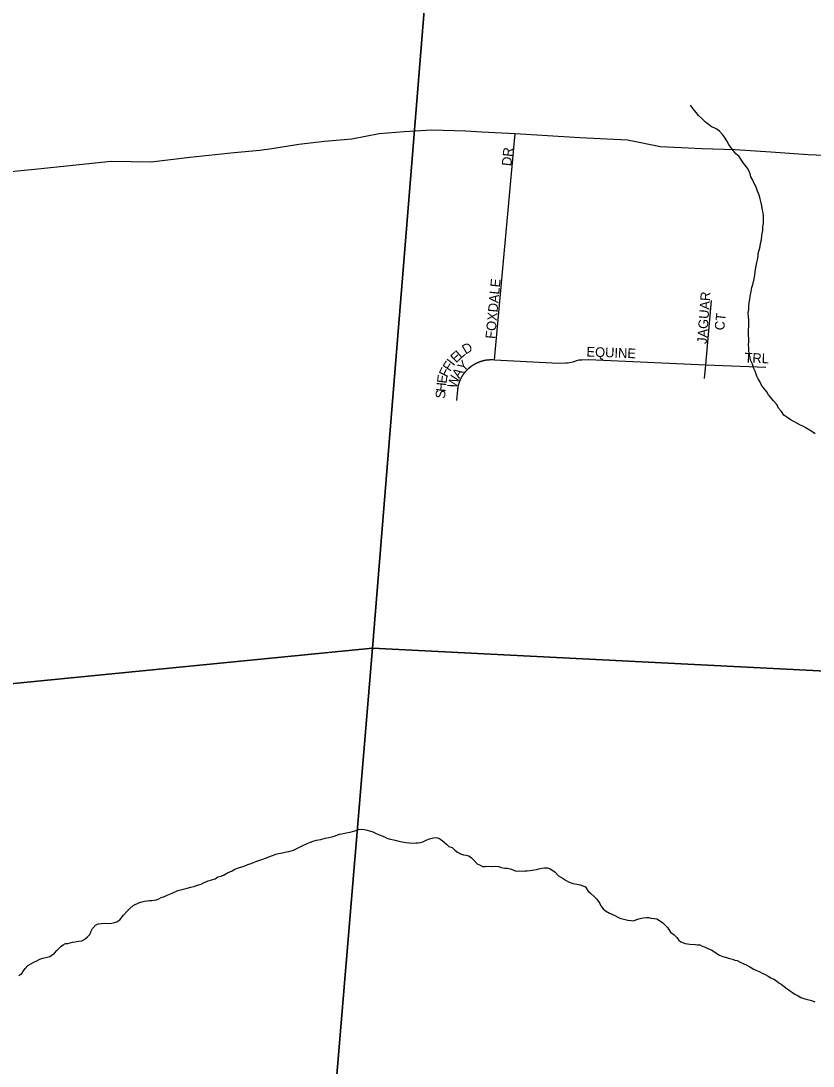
# Model space of a CAD drawing. Extents: x 0 to 1064, y 0 to 440.
# Drawn here: x 282.48 to 294.9, y 347.01 to 363.4 of the extents above; entities that cross this region are included whole.
import ezdxf

# ---------------------------------------------------------------- set-up
doc = ezdxf.new("R2010")
doc.units = 0
for name, color, linetype in [('GM_X_Minor_River', 7, 'Continuous'), ('GM_X_Section', 7, 'Continuous'), ('GM_X_State_Route', 7, 'Continuous'), ('GM_X_Township_Subdivision', 7, 'Continuous'), ('GM_X_Township_Subdivision_Text', 7, 'Continuous')]:
    doc.layers.add(name, color=color, linetype=linetype)

msp = doc.modelspace()

# ---------------------------------------------------------------- linework, layer by layer
at = {"layer": 'GM_X_Minor_River'}
for points in [[(294.831, 356.989), (294.789, 357.015), (294.741, 357.04), (294.693, 357.06), (294.651, 357.085), (294.591, 357.117), (294.543, 357.143), (294.489, 357.18), (294.447, 357.212), (294.406, 357.268), (294.359, 357.324), (294.336, 357.379), (294.283, 357.435), (294.242, 357.491), (294.206, 357.534), (294.177, 357.578), (294.124, 357.64), (294.095, 357.683), (294.066, 357.739), (294.042, 357.782), (294.019, 357.825), (293.997, 357.904), (293.968, 357.954), (293.951, 358.015), (293.928, 358.064), (293.917, 358.107), (293.906, 358.168), (293.895, 358.217), (293.897, 358.266), (293.892, 358.315), (293.893, 358.363), (293.894, 358.412), (293.89, 358.467), (293.892, 358.546), (293.893, 358.607), (293.895, 358.661), (293.896, 358.71), (293.891, 358.753), (293.886, 358.814), (293.894, 358.868), (293.895, 358.917), (293.903, 358.977), (293.91, 359.026), (293.917, 359.08), (293.931, 359.153), (293.945, 359.214), (293.959, 359.262), (293.979, 359.353), (293.987, 359.407), (293.994, 359.468), (294.009, 359.553), (294.022, 359.607), (294.029, 359.649), (294.043, 359.704), (294.044, 359.746), (294.057, 359.801), (294.071, 359.855), (294.078, 359.904), (294.092, 359.964), (294.1, 360.037), (294.114, 360.11), (294.115, 360.164), (294.123, 360.219), (294.125, 360.298), (294.126, 360.34), (294.121, 360.383), (294.11, 360.426), (294.099, 360.493), (294.089, 360.542), (294.072, 360.603), (294.055, 360.665), (294.032, 360.726), (294.01, 360.787), (293.981, 360.843), (293.958, 360.898), (293.929, 360.948), (293.918, 360.997), (293.883, 361.07), (293.854, 361.114), (293.813, 361.163), (293.772, 361.225), (293.742, 361.269), (293.689, 361.313), (293.653, 361.356), (293.618, 361.406), (293.583, 361.455), (293.548, 361.517), (293.513, 361.573), (293.484, 361.616), (293.436, 361.666), (293.395, 361.697), (293.352, 361.717), (293.31, 361.736), (293.257, 361.774), (293.215, 361.805), (293.162, 361.861), (293.108, 361.911), (293.067, 361.961), (293.02, 362.017), (292.978, 362.073)], [(294.938, 356.92), (294.885, 356.958), (294.831, 356.989)], [(283.688, 349.235), (283.737, 349.24), (283.798, 349.245), (283.852, 349.243), (283.901, 349.248), (283.944, 349.259), (283.981, 349.27), (284.03, 349.3), (284.087, 349.371), (284.143, 349.437), (284.187, 349.478), (284.237, 349.526), (284.335, 349.572), (284.372, 349.583), (284.415, 349.594), (284.457, 349.599), (284.494, 349.604), (284.53, 349.603), (284.567, 349.608), (284.604, 349.614), (284.641, 349.631), (284.678, 349.648), (284.727, 349.665), (284.77, 349.688), (284.85, 349.717), (284.936, 349.757), (285.021, 349.779), (285.083, 349.796), (285.144, 349.813), (285.187, 349.824), (285.26, 349.846), (285.303, 349.858), (285.34, 349.881), (285.414, 349.909), (285.487, 349.932), (285.524, 349.943), (285.567, 349.973), (285.616, 349.983), (285.653, 350.001), (285.715, 350.036), (285.789, 350.07), (285.832, 350.094), (285.887, 350.116), (285.942, 350.133), (285.991, 350.144), (286.035, 350.168), (286.09, 350.184), (286.126, 350.196), (286.176, 350.219), (286.255, 350.247), (286.311, 350.264), (286.354, 350.281), (286.391, 350.298), (286.44, 350.315), (286.476, 350.327), (286.519, 350.338), (286.58, 350.348), (286.642, 350.365), (286.678, 350.37), (286.752, 350.393), (286.826, 350.427), (286.887, 350.462), (286.955, 350.491), (287.004, 350.514), (287.078, 350.537), (287.114, 350.548), (287.182, 350.558), (287.249, 350.581), (287.304, 350.592), (287.353, 350.603), (287.39, 350.614), (287.433, 350.625), (287.476, 350.642), (287.512, 350.647), (287.579, 350.664), (287.634, 350.675), (287.677, 350.686), (287.714, 350.697), (287.775, 350.714), (287.824, 350.719), (287.867, 350.717), (287.909, 350.704), (287.945, 350.697), (287.999, 350.678), (288.041, 350.658), (288.084, 350.639), (288.138, 350.619), (288.18, 350.6), (288.216, 350.581), (288.27, 350.567), (288.325, 350.554), (288.367, 350.541), (288.403, 350.534), (288.457, 350.52), (288.518, 350.513), (288.567, 350.505), (288.621, 350.504), (288.67, 350.509), (288.706, 350.508), (288.743, 350.513), (288.78, 350.524)], [(288.78, 350.524), (288.823, 350.541), (288.872, 350.564), (288.909, 350.576), (288.946, 350.587), (288.988, 350.592), (289.03, 350.579), (289.066, 350.56), (289.114, 350.516), (289.15, 350.485), (289.191, 350.447), (289.24, 350.434), (289.281, 350.39), (289.323, 350.359), (289.371, 350.333), (289.419, 350.32), (289.461, 350.312), (289.504, 350.305), (289.546, 350.274), (289.587, 350.23), (289.634, 350.18), (289.682, 350.155), (289.718, 350.136), (289.761, 350.135), (289.81, 350.14), (289.87, 350.138), (289.925, 350.143), (289.974, 350.135), (290.01, 350.122), (290.07, 350.109), (290.107, 350.108), (290.149, 350.101), (290.185, 350.088), (290.245, 350.062), (290.3, 350.066), (290.343, 350.065), (290.379, 350.07), (290.416, 350.07), (290.459, 350.075), (290.495, 350.08), (290.562, 350.09), (290.599, 350.101), (290.654, 350.112), (290.691, 350.117), (290.739, 350.116), (290.781, 350.097), (290.823, 350.071), (290.859, 350.046), (290.912, 349.99), (290.948, 349.971), (290.984, 349.946), (291.032, 349.914), (291.068, 349.895), (291.134, 349.869), (291.195, 349.861), (291.249, 349.848), (291.292, 349.835), (291.334, 349.815), (291.369, 349.754), (291.41, 349.716), (291.476, 349.66), (291.511, 349.622), (291.558, 349.554), (291.575, 349.517), (291.611, 349.474), (291.646, 349.443), (291.712, 349.404), (291.748, 349.391), (291.784, 349.372), (291.85, 349.334), (291.886, 349.321), (291.935, 349.308), (291.995, 349.294), (292.05, 349.287), (292.086, 349.286), (292.123, 349.297), (292.172, 349.314), (292.209, 349.325), (292.245, 349.33), (292.288, 349.335), (292.325, 349.334), (292.361, 349.327), (292.409, 349.32), (292.452, 349.313), (292.494, 349.288), (292.547, 349.25), (292.583, 349.218), (292.625, 349.175), (292.665, 349.107), (292.725, 349.063), (292.767, 349.025), (292.79, 348.988), (292.826, 348.957), (292.898, 348.931), (292.934, 348.924), (292.971, 348.917), (293.056, 348.915), (293.092, 348.908), (293.128, 348.907), (293.164, 348.888), (293.201, 348.874)], [(282.445, 348.427), (282.489, 348.457), (282.514, 348.498), (282.545, 348.534), (282.583, 348.582), (282.632, 348.611), (282.688, 348.64), (282.725, 348.657), (282.762, 348.675), (282.799, 348.692), (282.841, 348.703), (282.89, 348.714), (282.927, 348.725), (282.964, 348.749), (283.001, 348.778), (283.039, 348.82), (283.101, 348.879), (283.139, 348.908), (283.175, 348.926), (283.212, 348.931), (283.285, 348.947), (283.328, 348.952), (283.383, 348.963), (283.432, 348.968), (283.481, 348.997), (283.519, 349.033), (283.556, 349.068), (283.575, 349.11), (283.601, 349.164), (283.645, 349.218), (283.688, 349.235)], [(293.201, 348.874), (293.243, 348.855), (293.279, 348.842), (293.315, 348.823), (293.357, 348.798), (293.393, 348.772), (293.434, 348.747), (293.489, 348.727), (293.531, 348.714), (293.591, 348.694), (293.639, 348.681), (293.676, 348.668), (293.712, 348.661), (293.76, 348.635), (293.808, 348.616), (293.862, 348.59), (293.91, 348.565), (293.964, 348.533), (294.006, 348.508), (294.06, 348.488), (294.114, 348.456), (294.15, 348.443), (294.198, 348.418), (294.24, 348.392), (294.288, 348.367), (294.33, 348.341), (294.366, 348.31), (294.402, 348.291), (294.449, 348.253), (294.497, 348.215), (294.533, 348.19), (294.581, 348.159), (294.617, 348.133), (294.671, 348.108), (294.713, 348.082), (294.773, 348.063), (294.815, 348.049), (294.857, 348.042), (294.894, 348.029), (294.93, 348.016)]]:
    msp.add_lwpolyline(points, dxfattribs=at)
at = {"layer": 'GM_X_Section'}
for points in [[(273.003, 368.703), (289.312, 369.882), (287.989, 353.559), (271.58, 351.945)], [(289.312, 369.882), (306.185, 369.112), (304.793, 352.705), (287.989, 353.559)], [(271.58, 351.945), (287.989, 353.559), (286.615, 337.115), (270.211, 334.756)], [(287.989, 353.559), (304.793, 352.705), (303.284, 336.488), (286.615, 337.115)]]:
    msp.add_lwpolyline(points, close=True, dxfattribs=at)
at = {"layer": 'GM_X_State_Route'}
for points in [[(282.476, 361.048), (282.742, 361.074), (283.891, 361.197), (284.518, 361.187), (285.127, 361.259), (285.821, 361.33), (286.222, 361.37), (286.411, 361.396), (286.838, 361.461), (287.24, 361.507), (287.666, 361.547), (288.095, 361.628), (288.489, 361.663), (288.922, 361.685), (289.458, 361.669), (289.706, 361.656), (290.23, 361.627), (291.245, 361.568), (291.99, 361.529), (292.511, 361.428), (293.16, 361.396), (293.682, 361.379), (294.24, 361.343), (294.828, 361.301), (295.454, 361.276)], [(280.418, 360.847), (281.652, 360.967), (282.476, 361.048)]]:
    msp.add_lwpolyline(points, dxfattribs=at)
at = {"layer": 'GM_X_Township_Subdivision'}
for points in [[(289.904, 358.082), (290.23, 361.627)], [(293.219, 358.002), (293.31, 359.01)], [(289.316, 357.444), (289.329, 357.608), (289.329, 357.61), (289.329, 357.611), (289.329, 357.613), (289.329, 357.615), (289.33, 357.617), (289.33, 357.619), (289.33, 357.621), (289.33, 357.622), (289.331, 357.624), (289.331, 357.626), (289.331, 357.628), (289.331, 357.63), (289.332, 357.631), (289.332, 357.633), (289.332, 357.635), (289.332, 357.637), (289.333, 357.639), (289.333, 357.64), (289.333, 357.642), (289.334, 357.644), (289.334, 357.646), (289.334, 357.648), (289.335, 357.649), (289.335, 357.651), (289.335, 357.653), (289.336, 357.655), (289.336, 357.657), (289.336, 357.658), (289.337, 357.66), (289.337, 357.662), (289.337, 357.664), (289.338, 357.666), (289.338, 357.667), (289.339, 357.669), (289.339, 357.671), (289.339, 357.673), (289.34, 357.675), (289.34, 357.676), (289.341, 357.678), (289.341, 357.68), (289.342, 357.682), (289.342, 357.683), (289.342, 357.685), (289.343, 357.687), (289.343, 357.689), (289.344, 357.691), (289.344, 357.692), (289.345, 357.694), (289.345, 357.696), (289.346, 357.698), (289.346, 357.699), (289.347, 357.701), (289.347, 357.703), (289.348, 357.705), (289.348, 357.706), (289.349, 357.708), (289.349, 357.71), (289.35, 357.712), (289.35, 357.713), (289.351, 357.715), (289.352, 357.717), (289.352, 357.719), (289.353, 357.72), (289.353, 357.722), (289.354, 357.724), (289.354, 357.725), (289.355, 357.727), (289.356, 357.729), (289.356, 357.731), (289.357, 357.732), (289.357, 357.734), (289.358, 357.736), (289.359, 357.738), (289.359, 357.739), (289.36, 357.741), (289.361, 357.743), (289.361, 357.744), (289.362, 357.746), (289.363, 357.748), (289.363, 357.75), (289.364, 357.751), (289.365, 357.753), (289.365, 357.755), (289.366, 357.756), (289.367, 357.758), (289.367, 357.76), (289.368, 357.761), (289.369, 357.763), (289.37, 357.765), (289.37, 357.766), (289.371, 357.768), (289.372, 357.77), (289.373, 357.771), (289.373, 357.773), (289.374, 357.775), (289.375, 357.776), (289.376, 357.778), (289.376, 357.78), (289.377, 357.781), (289.378, 357.783), (289.379, 357.785), (289.38, 357.786), (289.38, 357.788), (289.381, 357.79), (289.382, 357.791), (289.383, 357.793), (289.384, 357.794), (289.384, 357.796), (289.385, 357.798), (289.386, 357.799), (289.387, 357.801), (289.388, 357.803), (289.389, 357.804), (289.39, 357.806), (289.39, 357.807), (289.391, 357.809), (289.392, 357.811), (289.393, 357.812), (289.394, 357.814), (289.395, 357.815), (289.396, 357.817), (289.397, 357.819), (289.398, 357.82), (289.399, 357.822), (289.399, 357.823), (289.4, 357.825), (289.401, 357.826), (289.402, 357.828), (289.403, 357.83), (289.404, 357.831), (289.405, 357.833), (289.406, 357.834), (289.407, 357.836), (289.408, 357.837), (289.409, 357.839), (289.41, 357.84), (289.411, 357.842), (289.412, 357.844), (289.413, 357.845), (289.414, 357.847), (289.415, 357.848), (289.416, 357.85), (289.417, 357.851), (289.418, 357.853), (289.419, 357.854), (289.42, 357.856), (289.421, 357.857), (289.422, 357.859), (289.423, 357.86), (289.424, 357.862), (289.425, 357.863), (289.426, 357.865), (289.428, 357.866), (289.429, 357.868), (289.43, 357.869), (289.431, 357.871), (289.432, 357.872), (289.433, 357.873), (289.434, 357.875), (289.435, 357.876), (289.436, 357.878), (289.437, 357.879), (289.439, 357.881), (289.44, 357.882), (289.441, 357.884), (289.442, 357.885), (289.443, 357.886), (289.444, 357.888), (289.445, 357.889), (289.447, 357.891), (289.448, 357.892), (289.449, 357.894), (289.45, 357.895), (289.451, 357.896), (289.452, 357.898), (289.454, 357.899), (289.455, 357.9), (289.456, 357.902), (289.457, 357.903), (289.458, 357.905), (289.46, 357.906), (289.461, 357.907), (289.462, 357.909), (289.463, 357.91), (289.465, 357.911), (289.466, 357.913), (289.467, 357.914), (289.468, 357.915), (289.469, 357.917), (289.471, 357.918), (289.472, 357.919), (289.473, 357.921), (289.475, 357.922), (289.476, 357.923), (289.477, 357.925), (289.478, 357.926), (289.48, 357.927), (289.481, 357.929), (289.482, 357.93), (289.484, 357.931), (289.485, 357.932), (289.486, 357.934), (289.487, 357.935), (289.489, 357.936), (289.49, 357.938), (289.491, 357.939), (289.493, 357.94), (289.494, 357.941), (289.495, 357.943), (289.497, 357.944), (289.498, 357.945), (289.499, 357.946), (289.501, 357.948), (289.502, 357.949), (289.504, 357.95), (289.505, 357.951), (289.506, 357.952), (289.508, 357.954), (289.509, 357.955), (289.51, 357.956), (289.512, 357.957), (289.513, 357.958), (289.515, 357.96), (289.516, 357.961), (289.517, 357.962), (289.519, 357.963), (289.52, 357.964), (289.522, 357.965), (289.523, 357.967), (289.524, 357.968), (289.526, 357.969), (289.527, 357.97), (289.529, 357.971), (289.53, 357.972), (289.532, 357.973), (289.533, 357.974), (289.535, 357.976), (289.536, 357.977), (289.537, 357.978), (289.539, 357.979), (289.54, 357.98), (289.542, 357.981), (289.543, 357.982), (289.545, 357.983), (289.546, 357.984), (289.548, 357.985), (289.549, 357.986), (289.551, 357.987), (289.552, 357.989), (289.554, 357.99), (289.555, 357.991), (289.557, 357.992), (289.558, 357.993), (289.56, 357.994), (289.561, 357.995), (289.563, 357.996), (289.564, 357.997), (289.566, 357.998), (289.567, 357.999), (289.569, 358), (289.571, 358.001), (289.572, 358.002), (289.574, 358.003), (289.575, 358.004), (289.577, 358.005), (289.578, 358.006), (289.58, 358.007), (289.581, 358.007), (289.583, 358.008), (289.585, 358.009), (289.586, 358.01), (289.588, 358.011), (289.589, 358.012), (289.591, 358.013), (289.592, 358.014), (289.594, 358.015), (289.596, 358.016), (289.597, 358.017), (289.599, 358.018), (289.6, 358.018), (289.602, 358.019), (289.604, 358.02), (289.605, 358.021), (289.607, 358.022), (289.608, 358.023), (289.61, 358.024), (289.612, 358.024), (289.613, 358.025), (289.615, 358.026), (289.617, 358.027), (289.618, 358.028), (289.62, 358.029), (289.621, 358.029), (289.623, 358.03), (289.625, 358.031), (289.626, 358.032), (289.628, 358.033), (289.63, 358.033), (289.631, 358.034), (289.633, 358.035), (289.635, 358.036), (289.636, 358.037), (289.638, 358.037), (289.64, 358.038), (289.641, 358.039), (289.643, 358.04), (289.645, 358.04), (289.647, 358.041), (289.648, 358.042), (289.65, 358.042), (289.652, 358.043), (289.653, 358.044), (289.655, 358.045), (289.657, 358.045), (289.658, 358.046), (289.66, 358.047), (289.662, 358.047), (289.663, 358.048), (289.665, 358.049), (289.667, 358.049), (289.669, 358.05), (289.67, 358.051), (289.672, 358.051), (289.674, 358.052), (289.675, 358.052), (289.677, 358.053), (289.679, 358.054), (289.681, 358.054), (289.682, 358.055), (289.684, 358.056), (289.686, 358.056), (289.687, 358.057), (289.689, 358.057), (289.691, 358.058), (289.693, 358.058), (289.694, 358.059), (289.696, 358.06), (289.698, 358.06), (289.7, 358.061), (289.701, 358.061), (289.703, 358.062), (289.705, 358.062), (289.707, 358.063), (289.708, 358.063), (289.71, 358.064), (289.712, 358.064), (289.714, 358.065), (289.715, 358.065), (289.717, 358.066), (289.719, 358.066), (289.721, 358.067), (289.723, 358.067), (289.724, 358.068), (289.726, 358.068), (289.728, 358.068), (289.73, 358.069), (289.731, 358.069), (289.733, 358.07), (289.735, 358.07), (289.737, 358.071), (289.739, 358.071), (289.74, 358.071), (289.742, 358.072), (289.744, 358.072), (289.746, 358.073), (289.747, 358.073), (289.749, 358.073), (289.751, 358.074), (289.753, 358.074), (289.755, 358.074), (289.756, 358.075), (289.758, 358.075), (289.76, 358.075), (289.762, 358.076), (289.764, 358.076), (289.765, 358.076), (289.767, 358.077), (289.769, 358.077), (289.771, 358.077), (289.773, 358.078), (289.774, 358.078), (289.776, 358.078), (289.778, 358.078), (289.78, 358.079), (289.782, 358.079), (289.783, 358.079), (289.785, 358.079), (289.787, 358.08), (289.789, 358.08), (289.791, 358.08), (289.793, 358.08), (289.794, 358.081), (289.796, 358.081), (289.798, 358.081), (289.8, 358.081), (289.802, 358.081), (289.803, 358.082), (289.805, 358.082), (289.807, 358.082), (289.809, 358.082), (289.811, 358.082), (289.813, 358.082), (289.814, 358.083), (289.816, 358.083), (289.818, 358.083), (289.82, 358.083), (289.822, 358.083), (289.823, 358.083), (289.825, 358.083), (289.827, 358.083), (289.829, 358.084), (289.831, 358.084), (289.833, 358.084), (289.834, 358.084), (289.836, 358.084), (289.838, 358.084), (289.84, 358.084), (289.842, 358.084), (289.844, 358.084), (289.845, 358.084), (289.847, 358.084), (289.849, 358.084), (289.851, 358.084), (289.853, 358.084), (289.855, 358.084), (289.856, 358.084), (289.858, 358.084), (289.86, 358.084), (289.862, 358.084), (289.864, 358.084), (289.866, 358.084), (289.867, 358.084), (289.869, 358.084), (289.871, 358.084), (289.873, 358.084), (289.875, 358.084), (289.876, 358.084), (289.878, 358.084), (289.904, 358.082)], [(289.904, 358.082), (290.908, 358.03), (291.027, 358.032), (291.051, 358.034), (291.082, 358.038), (291.14, 358.051), (291.197, 358.07), (291.236, 358.079), (291.276, 358.083), (291.379, 358.086), (291.616, 358.075), (293.219, 358.002), (294.164, 357.963)], [(293.198, 357.788), (293.219, 358.002)]]:
    msp.add_lwpolyline(points, dxfattribs=at)

# ---------------------------------------------------------------- texts
at = {"layer": 'GM_X_Township_Subdivision_Text'}
for s, height, rotation, p in [('DR', 0.1515, 83.982, (290.168, 361.113)), ('FOXDALE', 0.1515, 84.6473, (289.914, 358.405)), ('JAGUAR', 0.1515, 85.8387, (293.234, 358.325)), ('CT', 0.1515, 83.6625, (293.507, 358.537)), ('D', 0.152, 29.6744, (289.451, 358.161)), ('EQUINE', 0.1515, 357.7942, (291.346, 358.134)), ('E', 0.152, 43.2994, (289.301, 358.023)), ('L', 0.152, 41.4249, (289.378, 358.095)), ('TRL', 0.1515, 357.7984, (293.825, 358.04)), ('F', 0.152, 63.7283, (289.162, 357.798)), ('F', 0.152, 56.0067, (289.206, 357.889)), ('I', 0.152, 52.0292, (289.264, 357.975)), ('Y', 0.152, 46.5765, (289.421, 357.884)), ('E', 0.152, 82.7123, (289.152, 357.704)), ('W', 0.152, 72.5858, (289.305, 357.623)), ('A', 0.152, 56.6737, (289.352, 357.778)), ('H', 0.152, 84.1355, (289.138, 357.573)), ('S', 0.152, 84.1154, (289.127, 357.467))]:
    msp.add_text(s, height=height, rotation=rotation, dxfattribs=at).set_placement(p)

doc.saveas('drawing.dxf')
